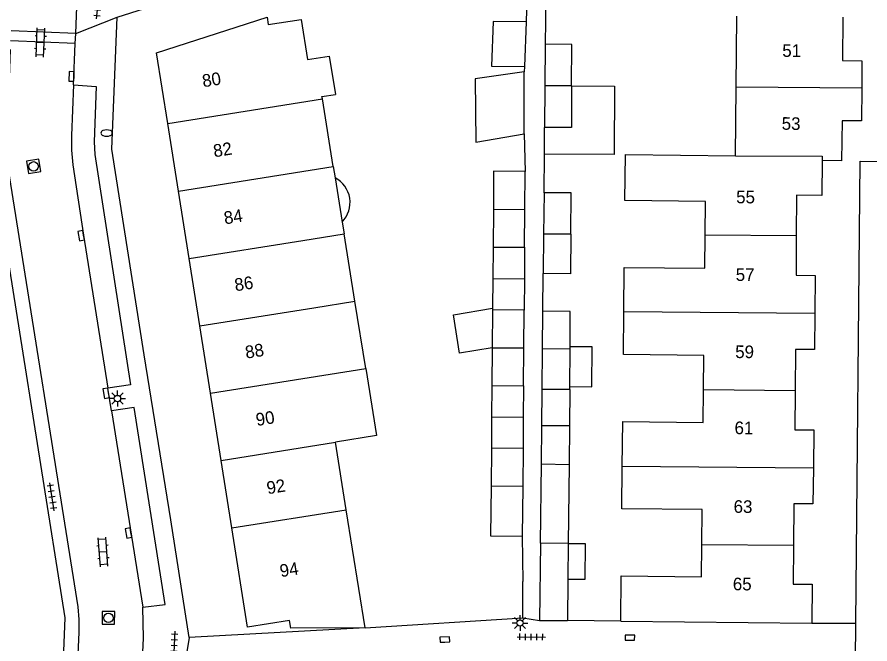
# Model space of a CAD drawing. Extents: x 125000 to 129004, y 397500 to 399008.
# Drawn here: x 127505.1 to 127572.6, y 398824.1 to 398873.7 of the extents above; entities that cross this region are included whole.
import ezdxf

# ---------------------------------------------------------------- set-up
doc = ezdxf.new("R2010")
doc.units = 0
for name, color, linetype in [('gg-afsc-erfafscheiding', 7, 'Continuous'), ('gg-afsc-hekwerk', 7, 'Continuous'), ('gg-anno-huisnummerreeks BGT', 7, 'Continuous'), ('gg-bbg-bijgebouw', 7, 'Continuous'), ('gg-bbg-gedigitaliseerde bebouwing', 7, 'Continuous'), ('gg-bbg-gedigitaliseerde bijgebouw', 7, 'Continuous'), ('gg-bbg-hoofdgebouw', 7, 'Continuous'), ('gg-bbg-luifel en loopbrug', 7, 'Continuous'), ('gg-bbg-tussenscheiding', 7, 'Continuous'), ('gg-knt-verharding', 7, 'Continuous'), ('gg-knt-verharding nz', 7, 'Continuous'), ('gt-grn-weggrens', 7, 'Continuous'), ('gt-symb-brandkraan', 7, 'Continuous'), ('gt-symb-klinker verharding', 7, 'Continuous'), ('gt-symb-kolk', 7, 'Continuous'), ('gt-symb-lichtmast', 7, 'Continuous'), ('gt-symb-rioolschacht', 7, 'Continuous'), ('gt-symb-tegel verharding', 7, 'Continuous')]:
    doc.layers.add(name, color=color, linetype=linetype)

# ---------------------------------------------------------------- blocks, each defined once
blk = doc.blocks.new('gt0-KOLK')
at = {"layer": 'gt-symb-kolk'}
blk.add_lwpolyline([(0, 0), (0.375, 0), (0.375, 0.4), (-0.375, 0.4), (-0.375, 0), (0, 0)], dxfattribs=at)
blk = doc.blocks.new('gt0-TEG1')
at = {"layer": 'gt-symb-tegel verharding'}
for p, q in [((-1.125, 0), (1.125, 0)), ((-0.9, -0.25), (-0.9, 0.25)), ((-0.45, -0.25), (-0.45, 0.25)), ((0, -0.25), (0, 0.25)), ((0.45, -0.25), (0.45, 0.25)), ((0.9, -0.25), (0.9, 0.25))]:
    blk.add_line(p, q, dxfattribs=at)
blk = doc.blocks.new('gt0-LMAST')
at = {"layer": 'gt-symb-lichtmast'}
for p, q in [((-0.182, 0.173), (-0.447, 0.438)), ((-0.005, 0.246), (-0.005, 0.621)), ((0.172, 0.173), (0.437, 0.438)), ((-0.255, -0.004), (-0.63, -0.004)), ((-0.182, -0.181), (-0.447, -0.446)), ((-0.005, -0.254), (-0.005, -0.629)), ((0.437, -0.446), (0.172, -0.181)), ((0.245, -0.004), (0.62, -0.004))]:
    blk.add_line(p, q, dxfattribs=at)
blk.add_circle((-0.005, -0.004), 0.25, dxfattribs=at)
blk = doc.blocks.new('gt0-RS')
at = {"layer": 'gt-symb-rioolschacht'}
blk.add_lwpolyline([(-0.5, -0.5), (0.5, -0.5), (0.5, 0.5), (-0.5, 0.5)], close=True, dxfattribs=at)
blk.add_circle((0, 0), 0.375, dxfattribs=at)
blk = doc.blocks.new('gt0-KL1')
at = {"layer": 'gt-symb-klinker verharding'}
for p, q in [((-1.15, 0.3), (1.15, 0.3)), ((-1, -0.3), (-1, 0.3)), ((-0.5, 0.3), (-0.5, 0.45)), ((0, -0.3), (0, 0.3)), ((0.5, 0.3), (0.5, 0.45)), ((1, -0.3), (1, 0.3)), ((-1.15, -0.3), (1.15, -0.3)), ((-0.5, -0.45), (-0.5, -0.3)), ((0.5, -0.45), (0.5, -0.3))]:
    blk.add_line(p, q, dxfattribs=at)
blk = doc.blocks.new('gt0-BR')
at = {"layer": 'gt-symb-brandkraan'}
for centre, radius, start, end in [((-0.244, 0), 0.206, 107.56694, 252.43307), ((0.599, -2.664), 3, 106.89205, 107.56694), ((0, -0.691), 0.938, 73.10799, 106.89205), ((-0.599, -2.664), 3, 72.43309, 73.10799), ((0.244, 0), 0.206, 287.56695, 72.43309), ((0.599, 2.664), 3, 252.43307, 253.10797), ((0, 0.691), 0.938, 253.10797, 286.89206), ((-0.599, 2.664), 3, 286.89206, 287.56695)]:
    blk.add_arc(centre, radius, start, end, dxfattribs=at)

msp = doc.modelspace()

# ---------------------------------------------------------------- linework, layer by layer
at = {"layer": 'gg-afsc-erfafscheiding'}
for p, q in [((127546.914, 398875.588), (127546.88, 398871.575)), ((127545.393, 398874.255), (127545.36, 398873.356)), ((127545.231, 398869.815), (127545.215, 398869.388)), ((127545.203, 398864.481), (127545.289, 398861.506)), ((127546.777, 398859.823), (127546.807, 398862.879)), ((127546.692, 398850.447), (127546.716, 398853.423)), ((127545.098, 398826.186), (127545.087, 398829.052)), ((127532.624, 398825.41), (127545.098, 398826.186)), ((127552.846, 398825.922), (127548.63, 398825.964))]:
    msp.add_line(p, q, dxfattribs=at)
at = {"layer": 'gg-afsc-hekwerk'}
for p, q in [((127512.991, 398873.72), (127541.6, 398882.848)), ((127545.056, 398832.65), (127545.087, 398829.052))]:
    msp.add_line(p, q, dxfattribs=at)
at = {"layer": 'gg-bbg-bijgebouw'}
for p, q in [((127545.113, 398839.585), (127545.088, 398836.584)), ((127546.489, 398832.086), (127546.573, 398838.36)), ((127546.573, 398838.36), (127548.773, 398838.331)), ((127548.773, 398838.331), (127548.701, 398832.066)), ((127545.088, 398836.584), (127545.056, 398832.65)), ((127546.489, 398832.086), (127546.408, 398825.978)), ((127548.701, 398832.066), (127548.668, 398829.228)), ((127548.668, 398829.228), (127548.63, 398825.964)), ((127546.408, 398825.978), (127548.63, 398825.964))]:
    msp.add_line(p, q, dxfattribs=at)
at = {"layer": 'gg-bbg-gedigitaliseerde bebouwing'}
for p, q in [((127529.199, 398867.434), (127530.267, 398867.606)), ((127529.23, 398867.24), (127529.199, 398867.434)), ((127530.09, 398861.901), (127529.23, 398867.24)), ((127530.09, 398861.901), (127530.236, 398860.996)), ((127530.236, 398860.996), (127530.797, 398857.507)), ((127530.797, 398857.507), (127530.947, 398856.578)), ((127531.806, 398851.246), (127530.947, 398856.578)), ((127532.664, 398845.917), (127531.806, 398851.246)), ((127531.12, 398834.746), (127530.261, 398840.081)), ((127532.624, 398825.41), (127531.12, 398834.746))]:
    msp.add_line(p, q, dxfattribs=at)
msp.add_lwpolyline([(127532.664, 398845.917), (127533.519, 398840.606), (127530.261, 398840.081)], dxfattribs=at)
at = {"layer": 'gg-bbg-gedigitaliseerde bijgebouw'}
for p, q in [((127545.36, 398873.356), (127545.231, 398869.815)), ((127546.88, 398871.575), (127546.852, 398868.287)), ((127545.203, 398864.481), (127545.215, 398869.388)), ((127546.852, 398868.287), (127546.827, 398864.987)), ((127545.264, 398858.506), (127545.289, 398861.506)), ((127546.777, 398859.823), (127546.746, 398856.556)), ((127542.764, 398858.526), (127542.74, 398855.527)), ((127545.239, 398855.506), (127545.264, 398858.506)), ((127546.746, 398856.556), (127546.716, 398853.423)), ((127542.74, 398855.527), (127545.239, 398855.506)), ((127542.699, 398850.558), (127542.674, 398847.558)), ((127545.206, 398850.534), (127542.699, 398850.558)), ((127545.178, 398847.538), (127545.206, 398850.534)), ((127542.674, 398847.558), (127542.65, 398844.559)), ((127545.149, 398844.538), (127545.178, 398847.538)), ((127546.629, 398844.267), (127546.668, 398847.47)), ((127548.834, 398847.456), (127546.668, 398847.47)), ((127548.814, 398844.483), (127548.834, 398847.456)), ((127542.65, 398844.559), (127545.149, 398844.538)), ((127546.602, 398841.388), (127546.629, 398844.267)), ((127548.812, 398844.26), (127548.793, 398841.374)), ((127548.812, 398844.26), (127548.814, 398844.483)), ((127548.793, 398841.374), (127546.602, 398841.388)), ((127542.609, 398839.6), (127542.584, 398836.601)), ((127545.113, 398839.585), (127542.609, 398839.6))]:
    msp.add_line(p, q, dxfattribs=at)
for points in [[(127545.36, 398873.356), (127542.76, 398873.373), (127542.63, 398869.832), (127545.231, 398869.815)], [(127548.964, 398868.273), (127548.986, 398871.561), (127546.88, 398871.575)], [(127545.215, 398869.388), (127541.313, 398868.846), (127541.369, 398863.827), (127545.203, 398864.481)], [(127548.964, 398868.273), (127548.946, 398864.973), (127546.827, 398864.987)], [(127545.289, 398861.506), (127542.789, 398861.526), (127542.764, 398858.526)], [(127548.895, 398856.542), (127548.916, 398859.809), (127546.777, 398859.823)], [(127548.895, 398856.542), (127548.874, 398853.409), (127546.716, 398853.423)], [(127542.584, 398836.601), (127542.552, 398832.671), (127545.056, 398832.65)]]:
    msp.add_lwpolyline(points, dxfattribs=at)
at = {"layer": 'gg-bbg-hoofdgebouw'}
for p, q in [((127561.978, 398868.186), (127562.031, 398873.799)), ((127516.098, 398870.904), (127524.845, 398873.718)), ((127516.986, 398865.299), (127516.098, 398870.904)), ((127561.928, 398862.755), (127561.978, 398868.186)), ((127517.832, 398859.957), (127516.986, 398865.299)), ((127518.677, 398854.623), (127517.832, 398859.957)), ((127519.522, 398849.289), (127518.677, 398854.623)), ((127520.366, 398843.966), (127519.522, 398849.289)), ((127521.21, 398838.633), (127520.366, 398843.966)), ((127522.055, 398833.299), (127521.21, 398838.633)), ((127552.846, 398825.922), (127567.969, 398825.76))]:
    msp.add_line(p, q, dxfattribs=at)
for points in [[(127570.436, 398873.724), (127570.412, 398870.279), (127571.951, 398870.268), (127571.935, 398868.097)], [(127524.845, 398873.718), (127524.94, 398873.128), (127527.548, 398873.539), (127528.06, 398870.36), (127529.778, 398870.637), (127530.267, 398867.606)], [(127571.935, 398868.097), (127571.916, 398865.5), (127570.377, 398865.511), (127570.331, 398862.344), (127568.805, 398862.368)], [(127559.528, 398856.471), (127559.554, 398859.142), (127553.187, 398859.206), (127553.222, 398862.835), (127561.928, 398862.755)], [(127568.805, 398862.368), (127568.775, 398859.608), (127566.768, 398859.628), (127566.75, 398856.406)], [(127553.099, 398850.404), (127553.134, 398853.907), (127559.502, 398853.844), (127559.528, 398856.471)], [(127566.75, 398856.406), (127566.733, 398853.289), (127568.235, 398853.282), (127568.213, 398850.267)], [(127559.404, 398844.221), (127559.432, 398846.954), (127553.065, 398847.019), (127553.099, 398850.404)], [(127568.213, 398850.267), (127568.192, 398847.408), (127566.693, 398847.42), (127566.664, 398844.156)], [(127552.973, 398838.154), (127553.01, 398841.71), (127559.377, 398841.645), (127559.404, 398844.221)], [(127566.664, 398844.156), (127566.637, 398841.067), (127568.136, 398841.054), (127568.101, 398838.017)], [(127559.277, 398831.971), (127559.306, 398834.755), (127552.939, 398834.822), (127552.973, 398838.154)], [(127568.101, 398838.017), (127568.068, 398835.2), (127566.568, 398835.219), (127566.534, 398831.906)], [(127532.624, 398825.41), (127526.719, 398825.363), (127526.615, 398825.967), (127523.301, 398825.437), (127522.055, 398833.299)], [(127552.846, 398825.922), (127552.884, 398829.502), (127559.251, 398829.436), (127559.277, 398831.971)], [(127566.534, 398831.906), (127566.502, 398828.862), (127568.001, 398828.849), (127567.969, 398825.76)]]:
    msp.add_lwpolyline(points, dxfattribs=at)
at = {"layer": 'gg-bbg-luifel en loopbrug'}
for p, q in [((127546.807, 398862.879), (127546.827, 398864.987)), ((127542.74, 398855.527), (127542.72, 398853.043)), ((127545.239, 398855.506), (127545.223, 398853.02)), ((127542.72, 398853.043), (127542.7, 398850.682)), ((127542.72, 398853.043), (127545.223, 398853.02)), ((127545.223, 398853.02), (127545.206, 398850.534)), ((127542.7, 398850.682), (127542.699, 398850.558)), ((127546.668, 398847.47), (127546.692, 398850.447)), ((127548.834, 398847.456), (127548.836, 398847.638)), ((127542.65, 398844.559), (127542.63, 398842.08)), ((127545.149, 398844.538), (127545.131, 398842.062)), ((127542.63, 398842.08), (127542.609, 398839.6)), ((127542.63, 398842.08), (127545.131, 398842.062)), ((127545.131, 398842.062), (127545.113, 398839.585)), ((127546.573, 398838.36), (127546.602, 398841.388)), ((127548.793, 398841.374), (127548.773, 398838.331))]:
    msp.add_line(p, q, dxfattribs=at)
for points in [[(127548.964, 398868.273), (127552.365, 398868.25), (127552.328, 398862.841), (127546.807, 398862.879)], [(127542.674, 398847.558), (127540.097, 398847.137), (127539.601, 398850.175), (127542.7, 398850.682)], [(127548.836, 398847.638), (127548.854, 398850.432), (127546.692, 398850.447)], [(127548.814, 398844.483), (127550.555, 398844.471), (127550.576, 398847.626), (127548.836, 398847.638)], [(127548.701, 398832.066), (127550.034, 398832.057), (127550.015, 398829.219), (127548.668, 398829.228)]]:
    msp.add_lwpolyline(points, dxfattribs=at)
msp.add_arc((127529.222, 398859.043), 2.2, 315.70897, 62.55995, dxfattribs=at)
at = {"layer": 'gg-bbg-tussenscheiding'}
for p, q in [((127548.964, 398868.273), (127546.852, 398868.287)), ((127571.935, 398868.097), (127561.978, 398868.186)), ((127516.986, 398865.299), (127529.23, 398867.24)), ((127517.832, 398859.957), (127530.09, 398861.901)), ((127542.764, 398858.526), (127545.264, 398858.506)), ((127527.689, 398856.053), (127530.947, 398856.578)), ((127548.895, 398856.542), (127546.746, 398856.556)), ((127566.75, 398856.406), (127559.528, 398856.471)), ((127518.677, 398854.623), (127527.689, 398856.053)), ((127528.548, 398850.721), (127531.806, 398851.246)), ((127519.522, 398849.289), (127528.548, 398850.721)), ((127568.213, 398850.267), (127553.099, 398850.404)), ((127542.674, 398847.558), (127545.178, 398847.538)), ((127520.366, 398843.966), (127532.664, 398845.917)), ((127548.812, 398844.26), (127546.629, 398844.267)), ((127566.664, 398844.156), (127559.404, 398844.221)), ((127521.21, 398838.633), (127530.261, 398840.081)), ((127568.101, 398838.017), (127552.973, 398838.154)), ((127545.088, 398836.584), (127542.584, 398836.601)), ((127522.055, 398833.299), (127531.12, 398834.746)), ((127548.701, 398832.066), (127546.489, 398832.086)), ((127566.534, 398831.906), (127559.277, 398831.971))]:
    msp.add_line(p, q, dxfattribs=at)
msp.add_lwpolyline([(127561.928, 398862.755), (127568.807, 398862.724), (127568.805, 398862.368)], dxfattribs=at)
at = {"layer": 'gg-knt-verharding'}
for p, q in [((127509.698, 398872.435), (127504.577, 398872.633)), ((127509.666, 398871.636), (127509.698, 398872.435)), ((127509.666, 398871.636), (127504.547, 398871.834)), ((127509.535, 398868.368), (127509.666, 398871.636)), ((127512.529, 398842.563), (127512.243, 398844.369)), ((127532.624, 398825.41), (127518.676, 398824.639)), ((127567.969, 398825.76), (127571.467, 398825.774))]:
    msp.add_line(p, q, dxfattribs=at)
for points in [[(127518.676, 398824.639), (127517.221, 398833.931), (127515.115, 398846.99), (127512.568, 398863.263), (127512.991, 398873.72)], [(127504.521, 398871.153), (127504.236, 398863.655), (127504.228, 398862.662), (127504.344, 398861.669), (127509.865, 398827.058), (127509.936, 398826.045), (127509.953, 398825.029), (127509.615, 398817.621)], [(127503.34, 398870.786), (127503.023, 398862.593), (127508.827, 398826.178), (127508.381, 398814.948)], [(127509.535, 398868.368), (127511.332, 398868.24), (127511.153, 398863.848), (127511.204, 398862.842), (127514.029, 398844.633), (127512.243, 398844.369)], [(127571.467, 398825.774), (127571.816, 398862.325), (127576.305, 398862.284)], [(127515.02, 398827.025), (127516.783, 398827.233), (127514.318, 398842.826), (127512.529, 398842.563)], [(127514.869, 398820.206), (127515.07, 398824.572), (127515.02, 398827.025)]]:
    msp.add_lwpolyline(points, dxfattribs=at)
at = {"layer": 'gg-knt-verharding nz'}
msp.add_line((127512.529, 398842.563), (127515.02, 398827.025), dxfattribs=at)
msp.add_lwpolyline([(127509.535, 398868.368), (127509.358, 398864.341), (127509.375, 398863.18), (127509.484, 398862.024), (127510.328, 398856.457), (127512.243, 398844.369)], dxfattribs=at)
at = {"layer": 'gt-grn-weggrens'}
for p, q in [((127509.698, 398872.435), (127510.012, 398880.557)), ((127509.698, 398872.435), (127512.991, 398873.72)), ((127545.098, 398826.186), (127546.408, 398825.978)), ((127571.44, 398822.85), (127571.467, 398825.774)), ((127518.676, 398824.639), (127518.199, 398821.721))]:
    msp.add_line(p, q, dxfattribs=at)

# ---------------------------------------------------------------- block references
at = {"layer": 'gt-symb-brandkraan'}
msp.add_blockref('gt0-BR', (127512.149, 398864.548), dxfattribs=at)
at = {"layer": 'gt-symb-klinker verharding'}
for p, rotation in [((127506.91, 398871.707), 87.53533664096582), ((127511.868, 398831.399), 94.30201112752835)]:
    msp.add_blockref('gt0-KL1', p, dxfattribs=dict(at, rotation=rotation))
at = {"layer": 'gt-symb-kolk'}
for p, rotation in [((127509.571, 398869.02), 87.87890360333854), ((127510.328, 398856.457), 99.09480497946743), ((127512.306, 398843.99), 99.44347491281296), ((127514.076, 398832.929), 99.09480497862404), ((127538.936, 398824.271), 3.21162577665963), ((127553.574, 398824.418), -1.0312126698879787)]:
    msp.add_blockref('gt0-KOLK', p, dxfattribs=dict(at, rotation=rotation))
at = {"layer": 'gt-symb-lichtmast'}
for p in [(127513.012, 398843.544), (127544.883, 398825.779)]:
    msp.add_blockref('gt0-LMAST', p, dxfattribs=at)
at = {"layer": 'gt-symb-rioolschacht'}
for p, rotation in [((127506.368, 398861.908), 9.556527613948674), ((127512.29, 398826.186), -0.802088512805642)]:
    msp.add_blockref('gt0-RS', p, dxfattribs=dict(at, rotation=rotation))
at = {"layer": 'gt-symb-tegel verharding'}
for p, rotation in [((127511.475, 398874.712), 83.91299166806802), ((127507.825, 398835.756), 98.74616226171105), ((127517.495, 398824.019), -92.97967378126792), ((127545.768, 398824.675), -0.6875163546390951)]:
    msp.add_blockref('gt0-TEG1', p, dxfattribs=dict(at, rotation=rotation))

# ---------------------------------------------------------------- texts
at = {"layer": 'gg-anno-huisnummerreeks BGT'}
for s, rotation, p in [('51', 359.6, (127565.637, 398870.575)), ('80', 9, (127519.795, 398868.165)), ('53', 359.1, (127565.589, 398864.808)), ('82', 9, (127520.673, 398862.623)), ('55', 359.7, (127561.987, 398858.988)), ('84', 9, (127521.513, 398857.318)), ('57', 359.7, (127561.954, 398852.847)), ('86', 9, (127522.353, 398852.02)), ('88', 9, (127523.197, 398846.692)), ('59', 359.5, (127561.91, 398846.742)), ('90', 9, (127524.041, 398841.362)), ('61', 359.5, (127561.857, 398840.724)), ('92', 9, (127524.896, 398835.962)), ('63', 359.4, (127561.783, 398834.499)), ('94', 9, (127525.937, 398829.396)), ('65', 359.4, (127561.721, 398828.371))]:
    msp.add_text(s, height=1, rotation=rotation, dxfattribs=at).set_placement(p)

doc.saveas('drawing.dxf')
